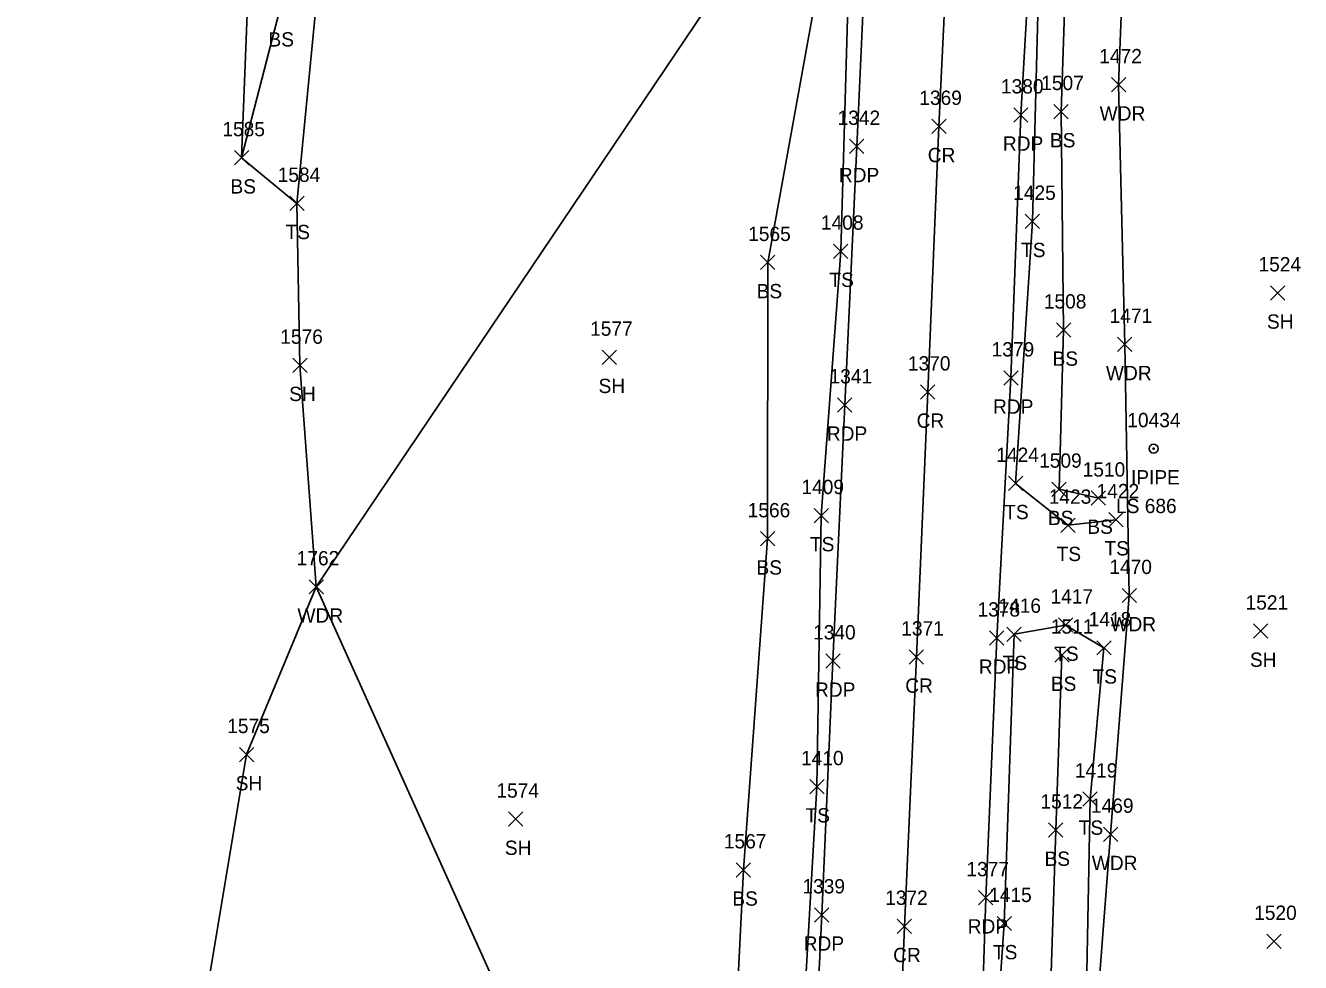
# Model space of a CAD drawing. Extents: x 1482574 to 1485769, y 580696 to 595649.
# Drawn here: x 1485060.8 to 1485238.9, y 581896.1 to 582027 of the extents above; entities that cross this region are included whole.
import ezdxf

# ---------------------------------------------------------------- set-up
doc = ezdxf.new("R2010")
doc.units = 0
for name, color, linetype in [('L_A', 7, 'Continuous'), ('L_I', 7, 'Continuous'), ('L_TIC', 7, 'Continuous'), ('LAWA', 7, 'Continuous'), ('LELB', 7, 'Continuous'), ('LSOGP', 7, 'Continuous'), ('M_A', 7, 'Continuous'), ('M_C', 7, 'Continuous'), ('M_I', 7, 'Continuous'), ('MPIP', 7, 'Continuous'), ('P_A', 7, 'Continuous'), ('P_I', 7, 'Continuous'), ('P_TIC', 7, 'Continuous'), ('PET', 7, 'Continuous'), ('PRC', 7, 'Continuous')]:
    doc.layers.add(name, color=color, linetype=linetype)

msp = doc.modelspace()

# ---------------------------------------------------------------- linework, layer by layer
at = {"layer": 'L_TIC'}
for points in [[(1485212.5, 582017.76), (1485214.5, 582019.76)], [(1485214.5, 582017.76), (1485212.5, 582019.76)], [(1485204.47, 582014.01), (1485206.47, 582016.01)], [(1485206.47, 582014.01), (1485204.47, 582016.01)], [(1485089.97, 582007.56), (1485091.97, 582009.56)], [(1485091.97, 582007.56), (1485089.97, 582009.56)], [(1485097.7, 582001.19), (1485099.7, 582003.19)], [(1485099.7, 582001.19), (1485097.7, 582003.19)], [(1485200.47, 581998.68), (1485202.47, 582000.68)], [(1485202.47, 581998.68), (1485200.47, 582000.68)], [(1485173.69, 581994.51), (1485175.69, 581996.51)], [(1485175.69, 581994.51), (1485173.69, 581996.51)], [(1485163.49, 581992.93), (1485165.49, 581994.93)], [(1485165.49, 581992.93), (1485163.49, 581994.93)], [(1485234.75, 581988.68), (1485236.75, 581990.68)], [(1485236.75, 581988.68), (1485234.75, 581990.68)], [(1485204.83, 581983.5), (1485206.83, 581985.5)], [(1485206.83, 581983.5), (1485204.83, 581985.5)], [(1485213.38, 581981.49), (1485215.38, 581983.49)], [(1485215.38, 581981.49), (1485213.38, 581983.49)], [(1485141.35, 581979.69), (1485143.35, 581981.69)], [(1485143.35, 581979.69), (1485141.35, 581981.69)], [(1485098.12, 581978.57), (1485100.12, 581980.57)], [(1485100.12, 581978.57), (1485098.12, 581980.57)], [(1485198.12, 581962.07), (1485200.12, 581964.07)], [(1485200.12, 581962.07), (1485198.12, 581964.07)], [(1485204.19, 581961.26), (1485206.19, 581963.26)], [(1485206.19, 581961.26), (1485204.19, 581963.26)], [(1485209.7, 581960.02), (1485211.7, 581962.02)], [(1485211.7, 581960.02), (1485209.7, 581962.02)], [(1485170.97, 581957.58), (1485172.97, 581959.58)], [(1485172.97, 581957.58), (1485170.97, 581959.58)], [(1485205.44, 581956.23), (1485207.44, 581958.22)], [(1485207.44, 581956.23), (1485205.44, 581958.22)], [(1485212.13, 581957), (1485214.13, 581959)], [(1485214.13, 581957), (1485212.13, 581959)], [(1485163.47, 581954.33), (1485165.47, 581956.33)], [(1485165.47, 581954.33), (1485163.47, 581956.33)], [(1485100.4, 581947.62), (1485102.4, 581949.62)], [(1485102.4, 581947.62), (1485100.4, 581949.62)], [(1485213.99, 581946.41), (1485215.99, 581948.41)], [(1485215.99, 581946.41), (1485213.99, 581948.41)], [(1485205.11, 581942.29), (1485207.11, 581944.28)], [(1485207.11, 581942.29), (1485205.11, 581944.28)], [(1485197.9, 581940.99), (1485199.9, 581942.99)], [(1485199.9, 581940.99), (1485197.9, 581942.99)], [(1485232.37, 581941.44), (1485234.37, 581943.44)], [(1485234.37, 581941.44), (1485232.37, 581943.44)], [(1485204.6, 581938.09), (1485206.6, 581940.08)], [(1485206.6, 581938.09), (1485204.6, 581940.08)], [(1485210.46, 581939.1), (1485212.46, 581941.1)], [(1485212.46, 581939.1), (1485210.46, 581941.1)], [(1485090.66, 581924.19), (1485092.66, 581926.19)], [(1485092.66, 581924.19), (1485090.66, 581926.19)], [(1485170.35, 581919.7), (1485172.35, 581921.7)], [(1485172.35, 581919.7), (1485170.35, 581921.7)], [(1485208.53, 581917.98), (1485210.53, 581919.98)], [(1485210.53, 581917.98), (1485208.53, 581919.98)], [(1485128.26, 581915.17), (1485130.26, 581917.17)], [(1485130.26, 581915.17), (1485128.26, 581917.17)], [(1485203.72, 581913.64), (1485205.72, 581915.64)], [(1485205.72, 581913.64), (1485203.72, 581915.64)], [(1485211.4, 581913.05), (1485213.4, 581915.05)], [(1485213.4, 581913.05), (1485211.4, 581915.05)], [(1485160.09, 581908.08), (1485162.09, 581910.08)], [(1485162.09, 581908.08), (1485160.09, 581910.08)], [(1485196.54, 581900.59), (1485198.54, 581902.59)], [(1485198.54, 581900.59), (1485196.54, 581902.59)], [(1485234.23, 581898.1), (1485236.23, 581900.09)], [(1485236.23, 581898.1), (1485234.23, 581900.09)]]:
    msp.add_lwpolyline(points, dxfattribs=at)
at = {"layer": 'LAWA'}
for points in [[(1485207.14, 581842.19), (1485209.3, 581873.94), (1485212.4, 581914.05), (1485215, 581947.41), (1485214.38, 581982.49), (1485213.5, 582018.76), (1485215.02, 582058.5), (1485217.07, 582094.44), (1485220.16, 582129.69), (1485222.69, 582164.53), (1485228.33, 582204.07), (1485228.99, 582241.88)], [(1485156.92, 582060.76), (1485164.44, 582042.2), (1485101.4, 581948.62), (1485130.03, 581885.05), (1485148.38, 581838.92)]]:
    msp.add_lwpolyline(points, dxfattribs=at)
at = {"layer": 'LELB'}
for points in [[(1485086.26, 582448.72), (1485109.16, 582421.47), (1485134.85, 582391.85), (1485154.93, 582361.1), (1485163.91, 582350.39), (1485172.69, 582324.11), (1485180.27, 582288.22), (1485183.46, 582251.5), (1485183.69, 582215.19), (1485182.17, 582178.89), (1485181.27, 582143.33), (1485177.98, 582105.01), (1485176.74, 582068.15), (1485175.79, 582032.96), (1485174.69, 581995.51), (1485171.97, 581958.58), (1485171.35, 581920.7), (1485169.2, 581883.5), (1485167.12, 581847.49)], [(1485213.13, 581958), (1485206.44, 581957.22), (1485199.12, 581963.07), (1485201.47, 581999.68), (1485202.4, 582035.85), (1485204.5, 582072.46), (1485206.1, 582109.51), (1485207.53, 582133.53), (1485206.6, 582138.1), (1485208.52, 582143.15), (1485210.94, 582179.4)], [(1485211.18, 582137.92), (1485212.9, 582135), (1485211.54, 582114.66), (1485208.98, 582093.68), (1485206.85, 582055.53), (1485205.47, 582015.01), (1485205.83, 581984.5), (1485205.19, 581962.26), (1485210.7, 581961.02)], [(1485167.33, 582073.93), (1485156.95, 582065.48), (1485142.63, 582071.36), (1485125.7, 582054.26), (1485101.89, 582035.3), (1485098.7, 582002.19)], [(1485172.93, 582071.32), (1485171.8, 582034.4), (1485164.49, 581993.93), (1485164.47, 581955.33), (1485161.09, 581909.08), (1485158.77, 581862.05), (1485153.38, 581821.57)], [(1485090.97, 582008.56), (1485096.28, 582029.1), (1485102.04, 582042.8)], [(1485193.93, 581828.57), (1485195, 581864.94), (1485197.54, 581901.59), (1485198.9, 581941.99), (1485206.11, 581943.28), (1485211.46, 581940.1), (1485209.53, 581918.98), (1485208.98, 581890.01), (1485207.58, 581878.72)], [(1485205.6, 581939.08), (1485204.72, 581914.64), (1485203.93, 581890.47), (1485202.98, 581874.79), (1485205.45, 581860.79), (1485204.05, 581831.58)]]:
    msp.add_lwpolyline(points, dxfattribs=at)
at = {"layer": 'LSOGP'}
msp.add_lwpolyline([(1485060.77, 581735.5), (1485092.4, 581773.47), (1485081.7, 581822.21), (1485080.95, 581861), (1485091.66, 581925.19), (1485101.4, 581948.62), (1485099.12, 581979.57), (1485098.7, 582002.19), (1485090.97, 582008.56), (1485092.08, 582036.96)], dxfattribs=at)
at = {"layer": 'MPIP'}
for radius in [0.625, 0.0833]:
    msp.add_circle((1485218.4, 581967.92), radius, dxfattribs=at)
at = {"layer": 'P_TIC'}
for points in [[(1485198.85, 582013.54), (1485200.85, 582015.54)], [(1485200.85, 582013.54), (1485198.85, 582015.54)], [(1485187.41, 582011.94), (1485189.41, 582013.94)], [(1485189.41, 582011.94), (1485187.41, 582013.94)], [(1485175.93, 582009.15), (1485177.93, 582011.15)], [(1485177.93, 582009.15), (1485175.93, 582011.15)], [(1485197.47, 581976.8), (1485199.47, 581978.8)], [(1485199.47, 581976.8), (1485197.47, 581978.8)], [(1485185.85, 581974.84), (1485187.85, 581976.84)], [(1485187.85, 581974.84), (1485185.85, 581976.84)], [(1485174.25, 581973.03), (1485176.25, 581975.03)], [(1485176.25, 581973.03), (1485174.25, 581975.03)], [(1485195.49, 581940.47), (1485197.49, 581942.47)], [(1485197.49, 581940.47), (1485195.49, 581942.47)], [(1485172.6, 581937.27), (1485174.6, 581939.26)], [(1485174.6, 581937.27), (1485172.6, 581939.26)], [(1485184.26, 581937.82), (1485186.26, 581939.82)], [(1485186.26, 581937.82), (1485184.26, 581939.82)], [(1485193.94, 581904.19), (1485195.94, 581906.19)], [(1485195.94, 581904.19), (1485193.94, 581906.19)], [(1485171.03, 581901.79), (1485173.03, 581903.79)], [(1485173.03, 581901.79), (1485171.03, 581903.79)], [(1485182.58, 581900.19), (1485184.58, 581902.19)], [(1485184.58, 581900.19), (1485182.58, 581902.19)]]:
    msp.add_lwpolyline(points, dxfattribs=at)
at = {"layer": 'PET'}
for points in [[(1485192.11, 581830.95), (1485193.73, 581867.91), (1485194.94, 581905.19), (1485196.49, 581941.47), (1485198.47, 581977.8), (1485199.85, 582014.54), (1485201.94, 582050.82), (1485203.18, 582087.18), (1485205.12, 582124.54), (1485207.06, 582161.38), (1485208.85, 582198.4), (1485209.89, 582235.49), (1485209.38, 582272.64), (1485204.65, 582311.64), (1485195.27, 582347.62), (1485180.76, 582381.17), (1485161.8, 582413.22), (1485138.07, 582446.52), (1485117.46, 582473.15)], [(1485169.12, 581831.45), (1485170.32, 581867.28), (1485172.03, 581902.79), (1485173.6, 581938.27), (1485175.25, 581974.03), (1485176.93, 582010.15), (1485178.6, 582047.05), (1485180.06, 582082.71), (1485181.99, 582119.26), (1485183.79, 582155.49), (1485184.61, 582191.74), (1485185.43, 582228.42), (1485184.46, 582264.59), (1485179.73, 582300.45), (1485171.37, 582335.39), (1485157.78, 582369.57), (1485140.1, 582401.86), (1485120.36, 582429.63), (1485099.05, 582457.32)]]:
    msp.add_lwpolyline(points, dxfattribs=at)
at = {"layer": 'PRC'}
msp.add_lwpolyline([(1485108.02, 582465.15), (1485108.02, 582465.14), (1485149.79, 582407.48), (1485166.92, 582377.32), (1485181.4, 582344.02), (1485191.72, 582309.19), (1485197.06, 582272.58), (1485198.41, 582235.33), (1485197.35, 582197.87), (1485195.61, 582161.03), (1485193.73, 582124.53), (1485191.95, 582087.64), (1485190.19, 582050.65), (1485188.41, 582012.94), (1485186.85, 581975.84), (1485185.26, 581938.82), (1485183.58, 581901.19), (1485182.04, 581863.11), (1485180.48, 581826.27)], dxfattribs=at)

# ---------------------------------------------------------------- texts
at = {"layer": 'L_A'}
for s, p in [('BS', (1485094.72, 582024.1)), ('WDR', (1485210.86, 582013.76)), ('BS', (1485203.91, 582010.01)), ('BS', (1485089.41, 582003.56)), ('TS', (1485097.11, 581997.19)), ('TS', (1485199.88, 581994.68)), ('TS', (1485173.1, 581990.51)), ('BS', (1485162.93, 581988.93)), ('SH', (1485234.24, 581984.68)), ('BS', (1485204.28, 581979.5)), ('WDR', (1485211.74, 581977.49)), ('SH', (1485140.84, 581975.69)), ('SH', (1485097.61, 581974.57)), ('TS', (1485197.53, 581958.07)), ('BS', (1485203.63, 581957.25)), ('BS', (1485209.14, 581956.02)), ('TS', (1485170.38, 581953.58)), ('TS', (1485211.54, 581953)), ('TS', (1485204.85, 581952.22)), ('BS', (1485162.91, 581950.33)), ('WDR', (1485098.77, 581943.62)), ('WDR', (1485212.36, 581942.41)), ('TS', (1485204.52, 581938.28)), ('TS', (1485197.31, 581936.99)), ('SH', (1485231.86, 581937.44)), ('TS', (1485209.87, 581935.1)), ('BS', (1485204.04, 581934.08)), ('SH', (1485090.14, 581920.19)), ('TS', (1485169.76, 581915.7)), ('TS', (1485207.94, 581913.98)), ('SH', (1485127.75, 581911.17)), ('BS', (1485203.16, 581909.64)), ('WDR', (1485209.76, 581909.05)), ('BS', (1485159.53, 581904.08)), ('TS', (1485195.95, 581896.59))]:
    msp.add_text(s, height=2, dxfattribs=at).set_placement(p)
at = {"layer": 'L_I'}
for s, p in [('1472', (1485210.81, 582021.76)), ('1507', (1485202.7, 582018.01)), ('1585', (1485088.28, 582011.56)), ('1584', (1485096.01, 582005.19)), ('1425', (1485198.78, 582002.68)), ('1565', (1485161.75, 581996.93)), ('1408', (1485171.92, 581998.51)), ('1524', (1485233.06, 581992.68)), ('1508', (1485203.06, 581987.5)), ('1471', (1485212.25, 581985.49)), ('1577', (1485139.66, 581983.69)), ('1576', (1485096.37, 581982.57)), ('1424', (1485196.42, 581966.07)), ('1509', (1485202.41, 581965.26)), ('1510', (1485208.49, 581964.02)), ('1409', (1485169.19, 581961.58)), ('1423', (1485203.75, 581960.22)), ('1422', (1485210.44, 581961)), ('1566', (1485161.68, 581958.33)), ('1762', (1485098.66, 581951.62)), ('1470', (1485212.22, 581950.41)), ('1417', (1485203.99, 581946.29)), ('1521', (1485231.25, 581945.44)), ('1416', (1485196.72, 581944.99)), ('1511', (1485204.04, 581942.08)), ('1418', (1485209.33, 581943.1)), ('1575', (1485088.96, 581928.19)), ('1410', (1485169.14, 581923.7)), ('1419', (1485207.39, 581921.98)), ('1574', (1485126.57, 581919.17)), ('1512', (1485202.59, 581917.64)), ('1469', (1485209.65, 581917.05)), ('1567', (1485158.35, 581912.08)), ('1415', (1485195.42, 581904.59)), ('1520', (1485232.45, 581902.09))]:
    msp.add_text(s, height=2, dxfattribs=at).set_placement(p)
at = {"layer": 'M_A'}
msp.add_text('IPIPE', height=2, dxfattribs=at).set_placement((1485215.24, 581962.92))
at = {"layer": 'M_C'}
msp.add_text('LS 686', height=2, dxfattribs=at).set_placement((1485213.15, 581958.92))
at = {"layer": 'M_I'}
msp.add_text('10434', height=2, dxfattribs=at).set_placement((1485214.73, 581970.92))
at = {"layer": 'P_A'}
for s, p in [('RDP', (1485197.34, 582009.54)), ('CR', (1485186.84, 582007.94)), ('RDP', (1485174.42, 582005.15)), ('RDP', (1485195.96, 581972.8)), ('CR', (1485185.29, 581970.84)), ('RDP', (1485172.74, 581969.03)), ('RDP', (1485193.98, 581936.47)), ('RDP', (1485171.09, 581933.26)), ('CR', (1485183.7, 581933.82)), ('RDP', (1485192.42, 581900.19)), ('RDP', (1485169.51, 581897.79)), ('CR', (1485182.01, 581896.19))]:
    msp.add_text(s, height=2, dxfattribs=at).set_placement(p)
at = {"layer": 'P_I'}
for s, p in [('1380', (1485197.07, 582017.54)), ('1369', (1485185.66, 582015.94)), ('1342', (1485174.24, 582013.15)), ('1379', (1485195.77, 581980.8)), ('1370', (1485184.07, 581978.84)), ('1341', (1485173.12, 581977.03)), ('1378', (1485193.8, 581944.47)), ('1371', (1485183.14, 581941.82)), ('1340', (1485170.82, 581941.27)), ('1377', (1485192.24, 581908.19)), ('1339', (1485169.33, 581905.79)), ('1372', (1485180.89, 581904.19))]:
    msp.add_text(s, height=2, dxfattribs=at).set_placement(p)

doc.saveas('drawing.dxf')
